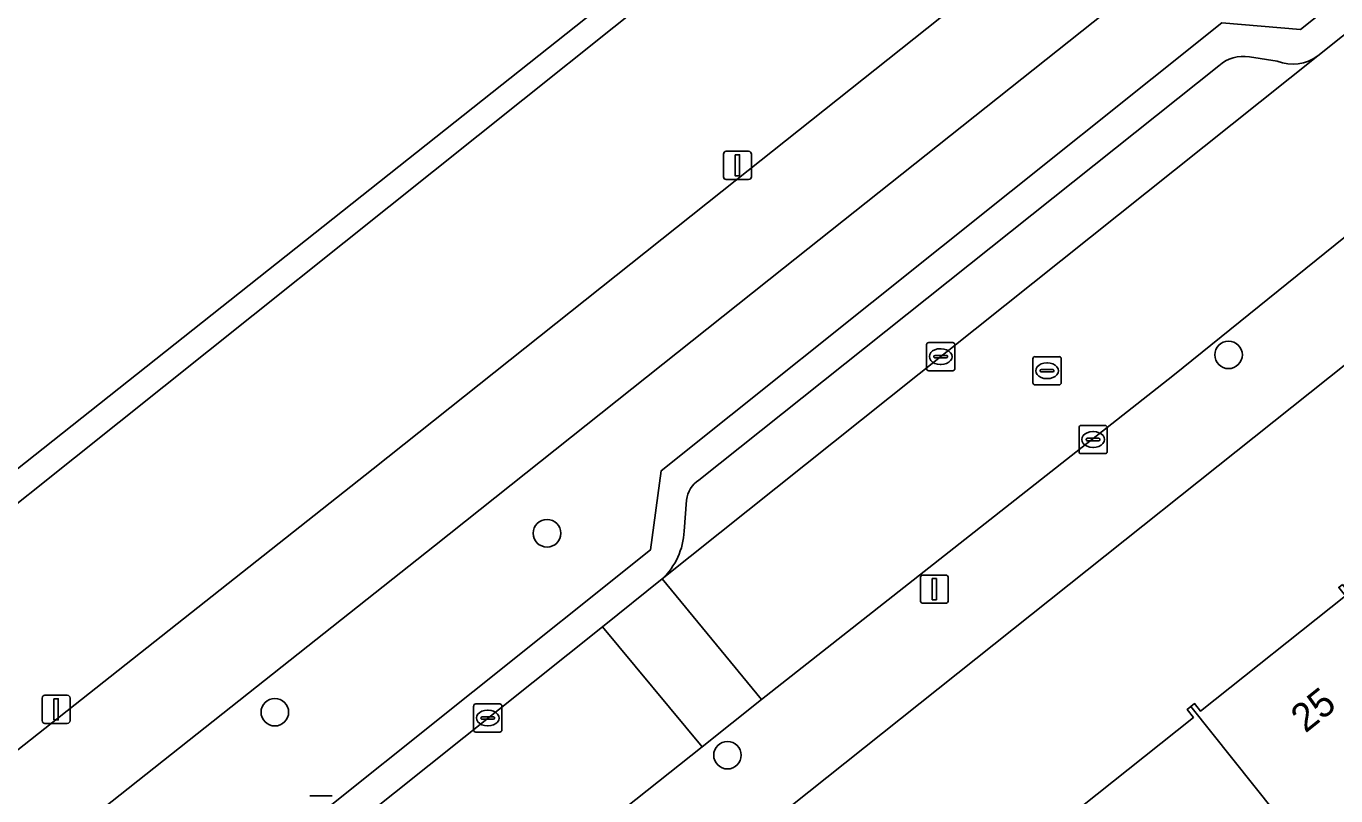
# Model space of a CAD drawing. Extents: x 157445 to 158888, y 383061 to 384688.
# Drawn here: x 158159.78 to 158206.2, y 384027.76 to 384055.06 of the extents above; entities that cross this region are included whole.
import ezdxf

# ---------------------------------------------------------------- set-up
doc = ezdxf.new("R2010")
doc.units = 0
for name, color, linetype in [('IMGEO_Boom', 7, 'Continuous'), ('IMGEO_Erf', 7, 'Continuous'), ('IMGEO_Fietspad_gesloten', 7, 'Continuous'), ('IMGEO_Greppel_droge_sloot', 7, 'Continuous'), ('IMGEO_Groenvoorziening', 7, 'Continuous'), ('IMGEO_Kolk', 7, 'Continuous'), ('IMGEO_Lichtmast', 7, 'Continuous'), ('IMGEO_Pand', 7, 'Continuous'), ('IMGEO_Pand_nummerreeks', 7, 'Continuous'), ('IMGEO_Parkeervlak_open', 7, 'Continuous'), ('IMGEO_Rijbaan_lokaal_open', 7, 'Continuous'), ('IMGEO_Rioolput', 7, 'Continuous'), ('IMGEO_Voetpad_open', 7, 'Continuous')]:
    doc.layers.add(name, color=color, linetype=linetype)

msp = doc.modelspace()

# ---------------------------------------------------------------- linework, layer by layer
at = {"layer": 'IMGEO_Boom'}
for centre in [(158202.4, 384043.403), (158178.245, 384037.073), (158168.597, 384030.727), (158184.64, 384029.201)]:
    msp.add_circle(centre, 0.489, dxfattribs=at)
at = {"layer": 'IMGEO_Erf'}
msp.add_lwpolyline([(158219.154, 384053.106), (158180.905, 384022.622), (158186.521, 384015.538), (158186.732, 384015.707), (158186.938, 384015.449), (158189.13, 384017.203), (158187.084, 384019.761), (158187.295, 384019.93), (158187.501, 384019.672), (158190.421, 384022.008), (158190.205, 384022.277), (158190.46, 384022.48), (158190.716, 384022.159), (158195.769, 384026.187), (158195.528, 384026.489), (158195.66, 384026.595), (158195.792, 384026.7), (158196.003, 384026.435), (158201.154, 384030.54), (158200.932, 384030.819), (158201.064, 384030.924), (158201.196, 384031.029), (158201.405, 384030.766), (158206.541, 384034.859)], dxfattribs=at)
at = {"layer": 'IMGEO_Fietspad_gesloten'}
for points in [[(158292.656, 384135.486), (158291.288, 384134.399), (158282.101, 384127.103), (158266.834, 384114.92), (158259.617, 384109.161), (158259.565, 384109.12), (158257.172, 384107.178), (158236.375, 384090.591), (158232.444, 384087.456), (158208.92, 384068.687), (158184.447, 384049.214), (158172.081, 384039.364), (158159.432, 384029.346), (158159.413, 384029.331), (158156.933, 384027.344), (158143.961, 384017.036), (158139.63, 384013.618), (158130.574, 384006.472), (158118.245, 383996.636), (158117.884, 383996.348)], [(158119.988, 383993.551), (158120.067, 383993.612), (158132.749, 384003.73), (158146.134, 384014.292), (158159.232, 384024.7), (158159.545, 384024.951), (158161.92, 384026.852), (158174.258, 384036.623), (158186.627, 384046.476), (158211.101, 384065.95), (158234.627, 384084.72), (158259.412, 384104.488), (158259.623, 384104.659), (158259.735, 384104.75), (158261.759, 384106.393), (158262.095, 384106.661), (158284.281, 384124.365), (158293.831, 384132.114)]]:
    msp.add_lwpolyline(points, dxfattribs=at)
at = {"layer": 'IMGEO_Greppel_droge_sloot'}
msp.add_lwpolyline([(158231.566, 384095.764), (158252.01, 384112.105), (158251.435, 384112.73), (158231.013, 384096.36), (158204.416, 384075.039), (158154.437, 384035.369), (158155.097, 384034.643)], close=True, dxfattribs=at)
at = {"layer": 'IMGEO_Groenvoorziening'}
for points in [[(158206.764, 384122.45), (158187.12, 384143.926), (158187.034, 384143.846), (158169.611, 384127.646), (158129.435, 384089.717), (158132.193, 384084.182), (158119.437, 384072.002), (158149.076, 384040.531), (158159.432, 384029.346), (158172.081, 384039.364), (158184.447, 384049.214), (158208.92, 384068.687), (158232.444, 384087.456), (158236.375, 384090.591), (158231.566, 384095.764), (158155.097, 384034.643), (158154.437, 384035.369), (158204.416, 384075.039), (158231.013, 384096.36)], [(158230.554, 384075.335), (158230.763, 384077.981), (158251.033, 384094.194), (158253.691, 384093.699), (158262.893, 384101.12), (158262.616, 384101.165), (158259.735, 384104.75), (158259.623, 384104.659), (158259.412, 384104.488), (158234.627, 384084.72), (158211.101, 384065.95), (158186.627, 384046.476), (158174.258, 384036.623), (158161.92, 384026.852), (158165.063, 384023.011), (158169.321, 384026.415), (158181.91, 384036.481), (158182.292, 384039.289), (158202.163, 384055.179), (158204.955, 384054.945)]]:
    msp.add_lwpolyline(points, close=True, dxfattribs=at)
at = {"layer": 'IMGEO_Kolk'}
for p, q in [((158191.698, 384042.914), (158191.698, 384043.766)), ((158191.773, 384043.84), (158192.625, 384043.84)), ((158192.699, 384043.766), (158192.699, 384042.914)), ((158191.957, 384043.334), (158191.957, 384043.346)), ((158192.395, 384043.297), (158191.997, 384043.297)), ((158192, 384043.383), (158192.398, 384043.383)), ((158192.186, 384043.62), (158192.211, 384043.62)), ((158192.441, 384043.346), (158192.441, 384043.334)), ((158192.625, 384042.84), (158191.773, 384042.84)), ((158192.209, 384043.06), (158192.184, 384043.06)), ((158197.175, 384040.899), (158198.027, 384040.899)), ((158197.1, 384039.973), (158197.1, 384040.825)), ((158197.359, 384040.393), (158197.359, 384040.405)), ((158197.402, 384040.442), (158197.8, 384040.442)), ((158197.588, 384040.679), (158197.613, 384040.679)), ((158197.843, 384040.405), (158197.843, 384040.393)), ((158198.101, 384040.825), (158198.101, 384039.973)), ((158197.797, 384040.356), (158197.399, 384040.356)), ((158197.611, 384040.119), (158197.586, 384040.119)), ((158198.027, 384039.899), (158197.175, 384039.899)), ((158175.644, 384030.094), (158175.644, 384030.946)), ((158175.719, 384031.02), (158176.571, 384031.02)), ((158176.132, 384030.8), (158176.157, 384030.8)), ((158176.645, 384030.946), (158176.645, 384030.094)), ((158175.903, 384030.514), (158175.903, 384030.526)), ((158176.341, 384030.477), (158175.943, 384030.477)), ((158175.946, 384030.563), (158176.344, 384030.563)), ((158176.155, 384030.24), (158176.13, 384030.24)), ((158176.387, 384030.526), (158176.387, 384030.514)), ((158176.571, 384030.02), (158175.719, 384030.02))]:
    msp.add_line(p, q, dxfattribs=at)
for points in [[(158191.698, 384042.914), (158191.698, 384043.766)], [(158191.773, 384043.84), (158192.625, 384043.84)], [(158192.699, 384043.766), (158192.699, 384042.914)], [(158192.625, 384042.84), (158191.773, 384042.84)], [(158197.175, 384040.899), (158198.027, 384040.899)], [(158197.1, 384039.973), (158197.1, 384040.825)], [(158198.101, 384040.825), (158198.101, 384039.973)], [(158198.027, 384039.899), (158197.175, 384039.899)], [(158175.644, 384030.094), (158175.644, 384030.946)], [(158175.719, 384031.02), (158176.571, 384031.02)], [(158176.645, 384030.946), (158176.645, 384030.094)], [(158176.571, 384030.02), (158175.719, 384030.02)]]:
    msp.add_lwpolyline(points, dxfattribs=at)
for centre, radius, start, end in [((158191.775, 384043.764), 0.0765, 91.552, 178.448), ((158191.775, 384043.764), 0.0765, 91.552, 178.448), ((158192.623, 384043.764), 0.0765, 1.552, 88.448), ((158192.623, 384043.764), 0.0765, 1.552, 88.448), ((158191.997, 384043.343), 0.0403, 85.8775, 175.7526), ((158191.994, 384043.333), 0.0366, 178.938, 274.7102), ((158192.398, 384043.34), 0.043, 264.8664, 352.4533), ((158192.402, 384043.345), 0.0386, 1.7309, 96.639), ((158191.775, 384042.916), 0.0765, 181.552, 268.448), ((158191.775, 384042.916), 0.0765, 181.552, 268.448), ((158192.623, 384042.916), 0.0765, 271.552, 358.448), ((158192.623, 384042.916), 0.0765, 271.552, 358.448), ((158197.177, 384040.823), 0.0765, 91.552, 178.448), ((158197.177, 384040.823), 0.0765, 91.552, 178.448), ((158198.025, 384040.823), 0.0765, 1.552, 88.448), ((158198.025, 384040.823), 0.0765, 1.552, 88.448), ((158197.399, 384040.402), 0.0403, 85.8775, 175.7526), ((158197.804, 384040.404), 0.0386, 1.7309, 96.639), ((158197.177, 384039.975), 0.0765, 181.552, 268.448), ((158197.177, 384039.975), 0.0765, 181.552, 268.448), ((158197.396, 384040.392), 0.0366, 178.938, 274.7102), ((158197.8, 384040.399), 0.043, 264.8664, 352.4533), ((158198.025, 384039.975), 0.0765, 271.552, 358.448), ((158198.025, 384039.975), 0.0765, 271.552, 358.448), ((158175.721, 384030.944), 0.0765, 91.552, 178.448), ((158175.721, 384030.944), 0.0765, 91.552, 178.448), ((158176.569, 384030.944), 0.0765, 1.552, 88.448), ((158176.569, 384030.944), 0.0765, 1.552, 88.448), ((158175.943, 384030.523), 0.0403, 85.8775, 175.7526), ((158175.94, 384030.513), 0.0366, 178.938, 274.7102), ((158176.344, 384030.52), 0.043, 264.8664, 352.4533), ((158176.348, 384030.525), 0.0386, 1.7309, 96.639), ((158175.721, 384030.096), 0.0765, 181.552, 268.448), ((158175.721, 384030.096), 0.0765, 181.552, 268.448), ((158176.569, 384030.096), 0.0765, 271.552, 358.448), ((158176.569, 384030.096), 0.0765, 271.552, 358.448)]:
    msp.add_arc(centre, radius, start, end, dxfattribs=at)
for centre, major_axis, ratio, start_param, end_param in [((158192.185, 384043.34), (-0.387, 0.002), 0.722429, 4.712389, 7.853982), ((158192.21, 384043.34), (-0.39, 0.002), 0.717154, 1.570796, 4.712389), ((158197.587, 384040.399), (-0.387, 0.002), 0.722429, 4.712389, 7.853982), ((158197.612, 384040.399), (-0.39, 0.002), 0.717154, 1.570796, 4.712389), ((158176.131, 384030.52), (-0.387, 0.002), 0.722429, 4.712389, 7.853982), ((158176.156, 384030.52), (-0.39, 0.002), 0.717154, 1.570796, 4.712389)]:
    msp.add_ellipse(centre, major_axis=major_axis, ratio=ratio, start_param=start_param, end_param=end_param, dxfattribs=at)
at = {"layer": 'IMGEO_Lichtmast'}
for p, q in [((158184.598, 384050.623), (158185.388, 384050.623)), ((158185.388, 384050.623), (158184.598, 384050.623)), ((158184.498, 384049.723), (158184.498, 384050.523)), ((158184.498, 384050.523), (158184.498, 384049.723)), ((158185.488, 384050.523), (158185.488, 384049.723)), ((158185.488, 384049.723), (158185.488, 384050.523)), ((158185.388, 384049.623), (158184.598, 384049.623)), ((158184.598, 384049.623), (158185.388, 384049.623)), ((158191.476, 384034.69), (158191.476, 384035.49)), ((158191.476, 384035.49), (158191.476, 384034.69)), ((158191.576, 384035.59), (158192.366, 384035.59)), ((158192.366, 384035.59), (158191.576, 384035.59)), ((158192.466, 384035.49), (158192.466, 384034.69)), ((158192.466, 384034.69), (158192.466, 384035.49)), ((158192.366, 384034.59), (158191.576, 384034.59)), ((158191.576, 384034.59), (158192.366, 384034.59)), ((158160.349, 384030.429), (158160.349, 384031.229)), ((158160.349, 384031.229), (158160.349, 384030.429)), ((158160.449, 384031.329), (158161.239, 384031.329)), ((158161.239, 384031.329), (158160.449, 384031.329)), ((158161.339, 384031.229), (158161.339, 384030.429)), ((158161.339, 384030.429), (158161.339, 384031.229)), ((158161.239, 384030.329), (158160.449, 384030.329)), ((158160.449, 384030.329), (158161.239, 384030.329)), ((158169.842, 384027.76), (158170.632, 384027.76)), ((158170.632, 384027.76), (158169.842, 384027.76))]:
    msp.add_line(p, q, dxfattribs=at)
for points in [[(158184.918, 384050.498), (158185.068, 384050.498), (158185.068, 384049.748), (158184.918, 384049.748), (158184.918, 384050.498)], [(158191.896, 384035.465), (158192.046, 384035.465), (158192.046, 384034.715), (158191.896, 384034.715), (158191.896, 384035.465)], [(158160.769, 384031.204), (158160.919, 384031.204), (158160.919, 384030.454), (158160.769, 384030.454), (158160.769, 384031.204)]]:
    msp.add_lwpolyline(points, dxfattribs=at)
for centre, start, end in [((158184.598, 384050.523), 90, 180), ((158184.598, 384050.523), 90, 180), ((158185.388, 384050.523), 0, 90), ((158185.388, 384050.523), 360, 90), ((158184.598, 384049.723), 180, 270), ((158184.598, 384049.723), 180, 270), ((158185.388, 384049.723), 270, 0), ((158185.388, 384049.723), 270, 0), ((158191.576, 384035.49), 90, 180), ((158191.576, 384035.49), 90, 180), ((158192.366, 384035.49), 0, 90), ((158192.366, 384035.49), 360, 90), ((158191.576, 384034.69), 180, 270), ((158191.576, 384034.69), 180, 270), ((158192.366, 384034.69), 270, 0), ((158192.366, 384034.69), 270, 0), ((158160.449, 384031.229), 90, 180), ((158160.449, 384031.229), 90, 180), ((158161.239, 384031.229), 0, 90), ((158161.239, 384031.229), 360, 90), ((158160.449, 384030.429), 180, 270), ((158160.449, 384030.429), 180, 270), ((158161.239, 384030.429), 270, 0), ((158161.239, 384030.429), 270, 0)]:
    msp.add_arc(centre, 0.1, start, end, dxfattribs=at)
at = {"layer": 'IMGEO_Pand'}
for points in [[(158206.435, 384035.255), (158206.306, 384035.153), (158206.541, 384034.859), (158201.405, 384030.766), (158201.196, 384031.029), (158201.064, 384030.924), (158206.974, 384023.51), (158212.367, 384027.812), (158211.091, 384029.417)], [(158201.585, 384019.211), (158206.974, 384023.51), (158201.064, 384030.924), (158200.932, 384030.819), (158201.154, 384030.54), (158196.003, 384026.435), (158195.792, 384026.7), (158195.66, 384026.595), (158200.313, 384020.76)]]:
    msp.add_lwpolyline(points, close=True, dxfattribs=at)
at = {"layer": 'IMGEO_Parkeervlak_open'}
for points in [[(158182.324, 384035.452), (158205.565, 384054.011)], [(158204.129, 384053.823), (158203.14, 384053.969)], [(158202.059, 384053.658), (158183.627, 384038.962)], [(158183.19, 384038.253), (158183.104, 384037.152)]]:
    msp.add_lwpolyline(points, dxfattribs=at)
for centre, radius, start, end in [((158202.919, 384052.702), 1.286, 80.1246, 131.9761), ((158204.68, 384055.194), 1.477, 248.1056, 306.8118), ((158184.152, 384038.149), 0.968, 122.868, 173.8359), ((158180.626, 384037.26), 2.48, 313.2023, 357.5041)]:
    msp.add_arc(centre, radius, start, end, dxfattribs=at)
at = {"layer": 'IMGEO_Rijbaan_lokaal_open'}
for points in [[(158215.988, 384055.115), (158228.37, 384065.096), (158228.613, 384065.265), (158232.105, 384067.96), (158228.576, 384072.386), (158205.565, 384054.011), (158182.324, 384035.452), (158185.852, 384031.18), (158200.42, 384042.659), (158212.915, 384052.745)], [(158182.324, 384035.452), (158180.205, 384033.76), (158183.747, 384029.503), (158185.852, 384031.18)]]:
    msp.add_lwpolyline(points, close=True, dxfattribs=at)
msp.add_lwpolyline([(158130.682, 383987.069), (158162.768, 384012.791), (158165.706, 384015.138), (158167.081, 384016.237), (158180.246, 384026.716), (158183.747, 384029.503), (158180.205, 384033.76), (158158.017, 384016.042), (158150.412, 384009.969), (158140.91, 384002.332), (158138.033, 384000), (158134.904, 383997.463), (158130.658, 383994.021), (158126.425, 383990.734)], dxfattribs=at)
at = {"layer": 'IMGEO_Rioolput'}
for p, q in [((158195.467, 384042.412), (158195.467, 384043.264)), ((158195.542, 384043.338), (158196.394, 384043.338)), ((158196.468, 384043.264), (158196.468, 384042.412)), ((158195.726, 384042.832), (158195.726, 384042.844)), ((158196.164, 384042.795), (158195.766, 384042.795)), ((158195.769, 384042.881), (158196.167, 384042.881)), ((158195.955, 384043.118), (158195.98, 384043.118)), ((158196.21, 384042.844), (158196.21, 384042.832)), ((158196.394, 384042.338), (158195.542, 384042.338)), ((158195.978, 384042.558), (158195.953, 384042.558))]:
    msp.add_line(p, q, dxfattribs=at)
for points in [[(158195.467, 384042.412), (158195.467, 384043.264)], [(158195.542, 384043.338), (158196.394, 384043.338)], [(158196.468, 384043.264), (158196.468, 384042.412)], [(158196.394, 384042.338), (158195.542, 384042.338)]]:
    msp.add_lwpolyline(points, dxfattribs=at)
for centre, radius, start, end in [((158195.544, 384043.262), 0.0765, 91.552, 178.448), ((158195.544, 384043.262), 0.0765, 91.552, 178.448), ((158196.392, 384043.262), 0.0765, 1.552, 88.448), ((158196.392, 384043.262), 0.0765, 1.552, 88.448), ((158195.766, 384042.841), 0.0403, 85.8775, 175.7526), ((158195.763, 384042.831), 0.0366, 178.938, 274.7102), ((158196.167, 384042.838), 0.043, 264.8664, 352.4533), ((158196.171, 384042.843), 0.0386, 1.7309, 96.639), ((158195.544, 384042.414), 0.0765, 181.552, 268.448), ((158195.544, 384042.414), 0.0765, 181.552, 268.448), ((158196.392, 384042.414), 0.0765, 271.552, 358.448), ((158196.392, 384042.414), 0.0765, 271.552, 358.448)]:
    msp.add_arc(centre, radius, start, end, dxfattribs=at)
for centre, major_axis, ratio, start_param, end_param in [((158195.954, 384042.838), (-0.387, 0.002), 0.722429, 4.712389, 7.853982), ((158195.979, 384042.838), (-0.39, 0.002), 0.717154, 1.570796, 4.712389)]:
    msp.add_ellipse(centre, major_axis=major_axis, ratio=ratio, start_param=start_param, end_param=end_param, dxfattribs=at)
at = {"layer": 'IMGEO_Voetpad_open'}
for points in [[(158230.554, 384075.335), (158204.955, 384054.945), (158202.163, 384055.179), (158182.292, 384039.289), (158181.91, 384036.481), (158169.321, 384026.415), (158165.063, 384023.011), (158164.963, 384022.931), (158162.713, 384021.132), (158162.607, 384021.047), (158157.275, 384016.785)], [(158205.565, 384054.011), (158228.576, 384072.386), (158230.678, 384074.065)], [(158215.481, 384054.211), (158213.225, 384052.415), (158212.915, 384052.745), (158200.42, 384042.659), (158185.852, 384031.18), (158183.747, 384029.503), (158180.246, 384026.716)], [(158203.14, 384053.969), (158204.129, 384053.823)], [(158183.627, 384038.962), (158202.059, 384053.658)], [(158178.003, 384022.432), (158180.905, 384022.622), (158219.154, 384053.106)], [(158183.104, 384037.152), (158183.19, 384038.253)], [(158158.017, 384016.042), (158180.205, 384033.76), (158182.324, 384035.452)]]:
    msp.add_lwpolyline(points, dxfattribs=at)
for centre, radius, start, end in [((158202.919, 384052.702), 1.286, 80.1246, 131.9761), ((158204.68, 384055.194), 1.477, 248.1056, 306.8118), ((158184.152, 384038.149), 0.968, 122.868, 173.8359), ((158180.626, 384037.26), 2.48, 313.2023, 357.5041)]:
    msp.add_arc(centre, radius, start, end, dxfattribs=at)

# ---------------------------------------------------------------- texts
at = {"layer": 'IMGEO_Pand_nummerreeks'}
msp.add_text('25', height=1, rotation=38.6574, dxfattribs=at).set_placement((158205.124, 384029.965))

doc.saveas('drawing.dxf')
